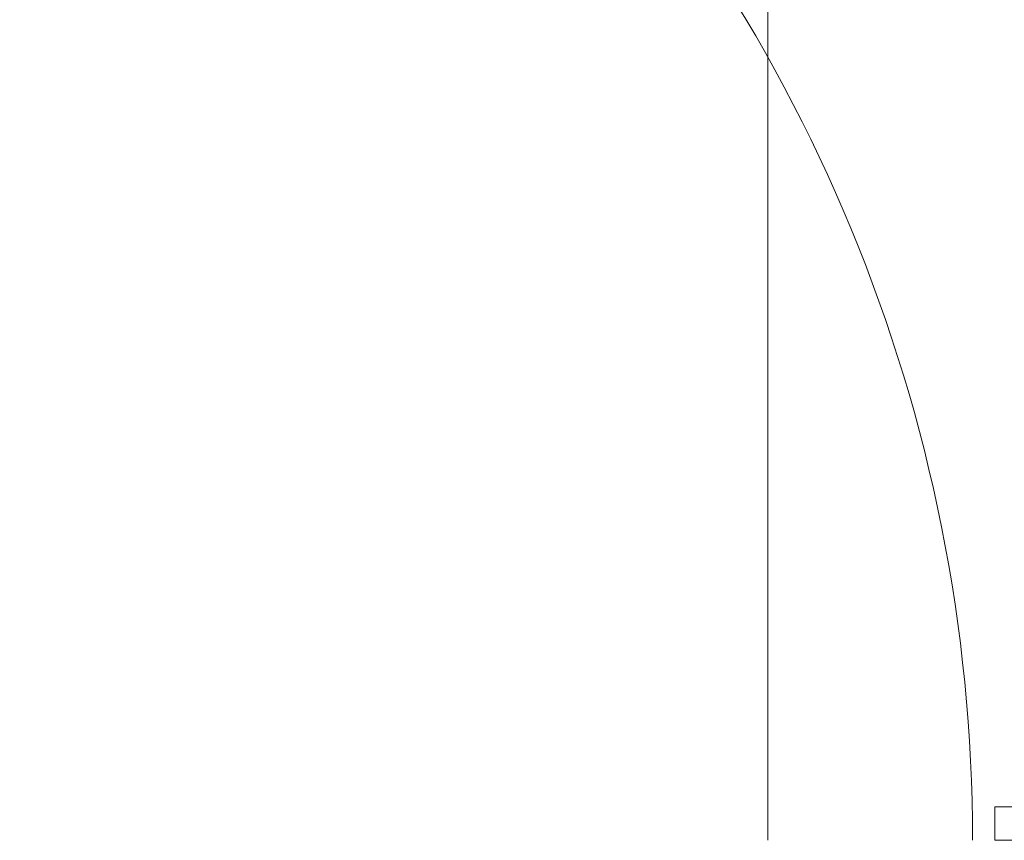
# Model space of a CAD drawing. Header units: millimetres. Extents: x 5980700 to 6194397, y -12939 to 2351883.
# Tile 389 of 587: x 6089505 to 6089948, y 120 to 490. Entities that reach past the tile are written whole.
import ezdxf

# ---------------------------------------------------------------- set-up
doc = ezdxf.new("R2010")
doc.units = ezdxf.units.MM
for name, color, linetype, lineweight in [('A-DOOR', 31, 'Continuous', 9), ('A-DOOR-OPNG', 31, 'Continuous', 9), ('A-FLOR-PATT', 8, 'Continuous', 18)]:
    doc.layers.add(name, color=color, linetype=linetype, lineweight=lineweight)

# ---------------------------------------------------------------- blocks, each defined once
blk = doc.blocks.new('FX-HRT-ESQ-INT_PORTA-1FL - 72x210cm_80x215cm-1FL-MAD-3_0cmFolha_Maçaneta 01-4266620-PLANTA DE CAIMENTO DE PISOS - 1 PAV_')
at = {"layer": 'A-DOOR', "color": 250, "lineweight": 5}
for p, q in [((419.9999999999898, 82.50000000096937), (369.9999999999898, 82.50000000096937)), ((369.9999999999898, 82.50000000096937), (369.9999999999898, 67.5000000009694)), ((369.9999999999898, 67.5000000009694), (419.9999999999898, 67.5000000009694))]:
    blk.add_line(p, q, dxfattribs=at)
at = {"layer": 'A-DOOR-OPNG', "color": 90, "lineweight": 5}
blk.add_arc((-360.0000000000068, 67.5000000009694), 720.0000000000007, 359.9999999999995, 89.99999999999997, dxfattribs=at)
blk = doc.blocks.new('BE-PMSa-MOD-ARQ-CONEXAODOFUTURO-EX-000-R_rvt-2-PLANTA DE CAIMENTO DE PISOS - 1 PAV_')
at = {"layer": 'A-FLOR-PATT', "lineweight": 5}
h = blk.add_hatch(dxfattribs=at)
h.set_pattern_fill('FP_192', color=71, style=0, pattern_type=2)
h.set_pattern_definition([(90, (-2708.615, 514.159), (-450, 2.755455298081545e-14), []), (180, (-2708.615, 514.159), (-5.510910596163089e-14, -450), [])])
h.paths.add_polyline_path([(-3061.114845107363, 120.3896399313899), (-3051.114845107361, 120.3896399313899), (-3051.114845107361, 760.3896399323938), (-3061.114845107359, 760.3896399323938), (-3061.114845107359, 771.3896399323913), (-3081.11991173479, 771.3896399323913), (-3081.11991173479, 660.3896399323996), (-3100.119911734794, 660.3896399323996), (-3100.119911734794, 790.3896399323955), (-3061.114845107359, 790.3896399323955), (-3061.114845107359, 800.3896399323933), (-3051.114845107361, 800.3896399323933), (-3051.114845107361, 840.3896399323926), (-3021.114845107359, 840.3896399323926), (-3021.114845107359, 800.3896399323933), (-3011.114845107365, 800.3896399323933), (-3011.114845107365, 790.3896399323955), (-2972.10977847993, 790.3896399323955), (-2972.10977847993, 660.3896399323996), (-2991.10977847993, 660.3896399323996), (-2992.114845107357, 771.3896399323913), (-3011.114845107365, 771.3896399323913), (-3011.114845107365, 760.3896399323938), (-3021.114845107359, 760.3896399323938), (-3021.114845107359, 120.3896399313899), (-2321.114845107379, 120.38963993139), (-2321.114845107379, 135.3896399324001), (-2271.114845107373, 135.3896399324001), (-2271.114845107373, 120.3896399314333), (-1788.614845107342, 120.3896399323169), (-1788.614845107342, 1828.640541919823), (-3156.11484510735, 1828.640541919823), (-3156.11484510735, 120.3896399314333), (-3111.11484510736, 120.3896399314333), (-3111.11484510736, 135.3896399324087), (-3061.114845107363, 135.3896399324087)])
h.paths.add_polyline_path([(-2385.405754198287, 1209.818154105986), (-2494.67406530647, 1210.968425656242), (-2513.441901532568, 1213.826982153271), (-2533.617734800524, 1219.299263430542), (-2552.767718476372, 1227.020742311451), (-2572.598511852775, 1237.934278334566), (-2596.182046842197, 1256.218682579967), (-2611.756813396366, 1272.471553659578), (-2623.984628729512, 1288.809522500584), (-2634.924497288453, 1307.873240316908), (-2642.997398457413, 1326.996886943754), (-2648.820865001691, 1346.916379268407), (-2653.364776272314, 1385.486267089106), (-2652.214504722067, 1799.158994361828), (-1932.864913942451, 1798.111721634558), (-1934.015185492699, 1368.508865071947), (-1936.873741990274, 1349.741028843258), (-1942.346023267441, 1329.565195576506), (-1950.067502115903, 1310.415211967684), (-1960.981038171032, 1290.584418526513), (-1979.476394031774, 1266.776786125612), (-1995.518314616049, 1251.426116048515), (-2011.856290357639, 1239.198296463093), (-2030.920000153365, 1228.258433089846), (-2050.043646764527, 1220.18553192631), (-2069.963139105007, 1214.362065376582), (-2108.533026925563, 1209.818154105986), (-2301.77352173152, 1209.818154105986)])
h.paths.add_polyline_path([(-2477.696663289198, 1215.248329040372), (-2478.707222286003, 1215.869540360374), (-2481.621891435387, 1215.495511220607)])
h.paths.add_polyline_path([(-2477.696663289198, 1217.373753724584), (-2477.696663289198, 1217.922630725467), (-2478.601607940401, 1217.418295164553)])
h.paths.add_polyline_path([(-2477.696663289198, 1216.522428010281), (-2477.696663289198, 1217.373753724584), (-2481.267902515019, 1216.640651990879)])
h.paths.add_polyline_path([(-2486.166268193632, 1217.790628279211), (-2488.743123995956, 1218.204088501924), (-2487.626071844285, 1217.86247991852)])
h.paths.add_polyline_path([(-2082.560126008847, 1219.247246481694), (-2063.880831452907, 1223.351276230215), (-2077.389146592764, 1220.869054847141), (-2082.446150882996, 1219.285498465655)])
h.paths.add_polyline_path([(-2600.209048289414, 1270.129862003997), (-2610.318473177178, 1282.855912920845), (-2606.494505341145, 1277.552102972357), (-2600.230697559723, 1270.153270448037)])
h.paths.add_polyline_path([(-2585.479272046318, 1256.261601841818), (-2596.365847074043, 1267.143696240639), (-2593.660653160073, 1263.568418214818), (-2585.645466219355, 1256.402757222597)])
h.paths.add_polyline_path([(-2569.213826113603, 1244.238721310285), (-2581.107200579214, 1253.625674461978), (-2578.064582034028, 1250.457326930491), (-2569.933853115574, 1244.717610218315)])
h.paths.add_polyline_path([(-2542.382742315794, 1230.109776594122), (-2555.567367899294, 1237.116035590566), (-2554.304913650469, 1235.563275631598), (-2542.885728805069, 1230.326467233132)])
h.paths.add_polyline_path([(-2034.649451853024, 1234.303316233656), (-2019.671442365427, 1243.056734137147), (-2030.856846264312, 1236.97880872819), (-2034.105931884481, 1234.686742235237)])
h.paths.add_polyline_path([(-2053.302534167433, 1226.502938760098), (-2037.770522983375, 1233.315533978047), (-2049.805317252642, 1228.430575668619), (-2053.035444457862, 1226.650156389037)])
h.paths.add_polyline_path([(-2029.460233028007, 1236.110069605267), (-2021.413321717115, 1240.785904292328), (-2029.442440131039, 1236.119169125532)])
h.paths.add_polyline_path([(-1985.740838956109, 1329.465160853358), (-1983.190975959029, 1331.20294935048), (-1984.448311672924, 1330.230550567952), (-1985.55232971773, 1329.576789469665)])
h.paths.add_polyline_path([(-1986.011866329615, 1323.496216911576), (-1985.196751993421, 1322.730366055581), (-1986.094555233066, 1322.739353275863)])
h.paths.add_polyline_path([(-1999.17087410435, 1303.194681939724), (-1997.2370520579, 1300.723855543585), (-2002.359454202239, 1298.686025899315), (-1999.489666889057, 1302.83380980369)])
h.paths.add_polyline_path([(-2010.217714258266, 1292.558936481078), (-2014.480092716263, 1289.727775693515), (-2013.238608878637, 1288.302829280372), (-2009.70505890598, 1291.768410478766)])
h.paths.add_polyline_path([(-2016.934354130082, 1285.736636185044), (-2017.839468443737, 1287.106963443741), (-2019.880274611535, 1286.699588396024), (-2018.839280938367, 1285.290387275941), (-2017.120664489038, 1285.692991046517)])
h.paths.add_polyline_path([(-2037.197033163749, 1267.560721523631), (-2042.49597852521, 1264.949931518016), (-2041.044355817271, 1267.323389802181), (-2038.819816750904, 1267.917308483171)])
h.paths.add_polyline_path([(-2045.098100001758, 1270.695217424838), (-2042.49597852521, 1275.057467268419), (-2045.439065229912, 1274.271782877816), (-2048.551302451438, 1273.278130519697), (-2047.090147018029, 1272.794656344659), (-2045.439065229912, 1271.561042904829)])
h.paths.add_polyline_path([(-2065.298357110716, 1261.472472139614), (-2067.027447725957, 1260.090729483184), (-2065.354163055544, 1260.351172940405)])
h.paths.add_polyline_path([(-2062.822545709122, 1266.350255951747), (-2057.822252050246, 1267.765776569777), (-2057.822252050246, 1268.574891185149), (-2058.395226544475, 1269.868988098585), (-2054.520052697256, 1273.640267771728), (-2055.220535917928, 1274.239021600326), (-2056.343306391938, 1275.32056883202), (-2060.645077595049, 1271.268401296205), (-2059.537463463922, 1271.063836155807), (-2062.755643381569, 1266.549115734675)])
h.paths.add_polyline_path([(-2066.024810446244, 1265.245595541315), (-2066.024810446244, 1262.900282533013), (-2067.027447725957, 1262.003603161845), (-2065.203360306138, 1261.534719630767), (-2062.104395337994, 1264.616876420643), (-2063.351178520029, 1265.245595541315), (-2063.711326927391, 1266.043659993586), (-2065.550969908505, 1265.40905263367)])
h.paths.add_polyline_path([(-2065.210598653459, 1267.274529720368), (-2065.210598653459, 1269.687649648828), (-2068.749299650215, 1267.835220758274), (-2065.550969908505, 1267.328459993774)])
h.paths.add_polyline_path([(-2076.352072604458, 1260.868781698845), (-2072.182003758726, 1260.868781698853), (-2070.411218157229, 1263.783445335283), (-2065.210598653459, 1267.274529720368), (-2068.45025263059, 1266.678302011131), (-2068.749299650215, 1267.835220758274), (-2076.311618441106, 1262.787586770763), (-2076.092766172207, 1262.695778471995)])
h.paths.add_polyline_path([(-2101.257883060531, 1242.108587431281), (-2074.989097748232, 1246.259658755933), (-2051.282296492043, 1254.553749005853), (-2037.754781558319, 1261.220955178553), (-2020.310723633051, 1272.991598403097), (-2005.490591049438, 1286.285470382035), (-1997.699132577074, 1295.230027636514), (-1986.238142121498, 1311.600876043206), (-1977.995940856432, 1327.272039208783), (-1971.469536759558, 1345.134692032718), (-1967.4985743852, 1362.201384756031), (-1965.742905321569, 1378.284486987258), (-1966.86839724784, 1378.118265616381), (-1969.205306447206, 1369.156972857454), (-1968.456233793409, 1368.065475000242), (-1970.604800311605, 1364.285350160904), (-1971.583910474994, 1364.144090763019), (-1974.169945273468, 1358.451519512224), (-1977.714465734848, 1353.075655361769), (-1976.676781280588, 1351.715792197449), (-1972.617144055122, 1355.947862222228), (-1971.794189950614, 1355.661244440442), (-1969.781314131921, 1358.386849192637), (-1973.358730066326, 1349.986799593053), (-1973.358730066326, 1349.742312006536), (-1972.745116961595, 1348.620988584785), (-1976.191948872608, 1339.06831262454), (-1979.134245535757, 1335.099132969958), (-1981.095831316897, 1334.169196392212), (-1981.095831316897, 1339.256395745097), (-1982.042071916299, 1339.40947422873), (-1984.300262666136, 1336.763749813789), (-1986.248129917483, 1334.071764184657), (-1985.315838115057, 1333.637814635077), (-1984.458201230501, 1333.637814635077), (-1986.217635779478, 1330.959531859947), (-1989.781597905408, 1328.576218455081), (-1989.337710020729, 1325.45135236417), (-1985.993920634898, 1329.154876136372), (-1985.55232971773, 1328.404820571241), (-1986.175633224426, 1325.584541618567), (-1984.448311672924, 1327.637175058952), (-1983.531970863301, 1326.957940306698), (-1988.300257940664, 1322.275104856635), (-1989.781597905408, 1322.489197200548), (-1990.669972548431, 1322.081489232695), (-1993.670908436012, 1317.650989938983), (-1995.866106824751, 1316.820626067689), (-1995.866106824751, 1314.112330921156), (-1991.567297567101, 1315.625908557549), (-1988.781726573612, 1317.560638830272), (-1991.573527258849, 1313.959319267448), (-1991.576189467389, 1312.592637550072), (-1997.193717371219, 1304.792685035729), (-2006.969637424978, 1297.111660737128), (-2010.998278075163, 1296.87058749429), (-2011.283304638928, 1294.929710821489), (-2014.009268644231, 1293.674927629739), (-2009.318441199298, 1293.039932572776), (-2006.961267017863, 1294.112457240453), (-2005.775437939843, 1293.583724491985), (-2005.775437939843, 1291.518149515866), (-2004.777982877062, 1291.768410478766), (-2007.007336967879, 1288.677704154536), (-2009.318441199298, 1288.266765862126), (-2012.037773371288, 1288.522634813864), (-2013.672997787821, 1287.160244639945), (-2014.026177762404, 1286.231266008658), (-2018.839280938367, 1284.283823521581), (-2019.861647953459, 1282.710133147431), (-2017.839468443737, 1282.540732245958), (-2013.949506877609, 1283.907405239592), (-2014.014366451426, 1281.164908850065), (-2015.090040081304, 1280.328357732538), (-2026.025034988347, 1274.761583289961), (-2028.68532392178, 1272.991598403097), (-2029.311900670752, 1271.788868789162), (-2028.53730509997, 1271.269004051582), (-2033.039868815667, 1268.595802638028), (-2033.771857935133, 1269.159614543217), (-2036.217310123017, 1269.159614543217), (-2033.771857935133, 1271.079977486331), (-2035.629067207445, 1271.403304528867), (-2038.071023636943, 1271.859411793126), (-2038.461734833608, 1271.835372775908), (-2040.385987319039, 1270.21187522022), (-2041.309287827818, 1269.662975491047), (-2044.282382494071, 1268.646576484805), (-2046.410641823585, 1270.883625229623), (-2049.607524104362, 1270.325756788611), (-2050.033026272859, 1269.602491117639), (-2047.090147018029, 1268.346741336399), (-2050.865522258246, 1266.797149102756), (-2052.603626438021, 1266.434433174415), (-2057.907121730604, 1261.294097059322), (-2060.474703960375, 1260.344721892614), (-2068.29066351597, 1257.742209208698), (-2072.195619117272, 1258.591187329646), (-2074.469517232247, 1257.753722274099), (-2077.022368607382, 1260.820498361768), (-2082.761014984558, 1259.45817597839), (-2085.376661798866, 1257.81157915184), (-2087.232279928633, 1258.619929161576), (-2086.881232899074, 1261.122462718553), (-2091.091994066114, 1259.745007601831), (-2090.909593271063, 1258.619929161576), (-2097.224943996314, 1257.175148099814), (-2100.040584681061, 1256.356742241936), (-2100.304326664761, 1255.522836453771), (-2102.671216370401, 1254.435178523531), (-2104.757513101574, 1255.483089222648), (-2108.533026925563, 1255.291145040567), (-2108.532940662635, 1252.454629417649), (-2100.662309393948, 1253.432346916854), (-2098.74092597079, 1251.621364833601), (-2098.538726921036, 1251.675186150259), (-2095.592052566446, 1253.432346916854), (-2097.124365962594, 1254.517098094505), (-2085.245502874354, 1255.075280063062), (-2085.245502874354, 1252.933898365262), (-2089.041202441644, 1251.747326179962), (-2085.245502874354, 1249.586500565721), (-2092.459903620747, 1247.877179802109), (-2097.136337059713, 1248.913496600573), (-2101.443416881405, 1250.227805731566), (-2101.4861124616, 1250.332797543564), (-2104.929092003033, 1251.645184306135), (-2108.533026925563, 1250.332797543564), (-2108.533026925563, 1242.473705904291)])
h.paths.add_polyline_path([(-2477.696663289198, 1248.875312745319), (-2477.696663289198, 1249.951062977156), (-2478.891897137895, 1249.118011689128)])
h.paths.add_polyline_path([(-2495.720368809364, 1260.277374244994), (-2498.059536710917, 1259.688216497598), (-2496.826857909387, 1259.688216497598), (-2496.360625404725, 1259.936375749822)])
h.paths.add_polyline_path([(-2517.198736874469, 1260.56345831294), (-2519.99770862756, 1261.712181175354), (-2519.216795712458, 1260.863032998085), (-2518.533944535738, 1260.761665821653)])
h.paths.add_polyline_path([(-2535.373757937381, 1264.950981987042), (-2533.814286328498, 1265.806610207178), (-2535.01086572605, 1265.806610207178), (-2535.297832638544, 1265.129998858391)])
h.paths.add_polyline_path([(-2547.902016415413, 1272.910526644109), (-2544.930173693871, 1271.000908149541), (-2545.880019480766, 1272.766426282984), (-2546.820587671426, 1272.833457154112)])
h.paths.add_polyline_path([(-2582.251883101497, 1295.895512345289), (-2577.042795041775, 1292.538573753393), (-2576.545114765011, 1293.125308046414), (-2577.751080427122, 1295.895512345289), (-2585.646606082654, 1299.767399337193), (-2582.463302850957, 1296.13664936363)])
h.paths.add_polyline_path([(-2589.869940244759, 1310.141500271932), (-2585.963054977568, 1307.340931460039), (-2585.226527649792, 1308.248809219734), (-2588.207083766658, 1310.673724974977), (-2588.816374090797, 1311.367223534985), (-2589.78324481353, 1310.242362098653)])
h.paths.add_polyline_path([(-2597.592707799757, 1316.257969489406), (-2590.191331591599, 1309.677347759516), (-2590.191331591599, 1310.563576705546), (-2594.564858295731, 1316.257969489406), (-2595.735742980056, 1315.351682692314)])
h.paths.add_polyline_path([(-2598.404424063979, 1320.693153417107), (-2596.293896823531, 1320.693153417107), (-2597.349434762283, 1321.068025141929)])
h.paths.add_polyline_path([(-2603.441542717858, 1335.498170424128), (-2603.065711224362, 1332.696711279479), (-2600.214130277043, 1330.313454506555), (-2600.214130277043, 1331.594398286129), (-2601.855949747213, 1332.696711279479), (-2602.313533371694, 1333.50517969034)])
h.paths.add_polyline_path([(-2477.696663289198, 1242.473705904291), (-2477.696663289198, 1248.875312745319), (-2482.00864201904, 1249.118011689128), (-2483.24217170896, 1249.698056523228), (-2490.440285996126, 1249.365105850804), (-2482.496771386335, 1251.282385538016), (-2477.696663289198, 1251.294735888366), (-2477.696663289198, 1255.291145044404), (-2481.709060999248, 1255.291145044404), (-2482.263410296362, 1256.342370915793), (-2487.283260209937, 1256.607055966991), (-2487.283260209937, 1259.005845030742), (-2494.001528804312, 1258.646488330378), (-2494.243663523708, 1257.854050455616), (-2497.015240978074, 1258.125844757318), (-2498.91830454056, 1258.646488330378), (-2500.779650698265, 1258.646488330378), (-2502.270287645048, 1259.688216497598), (-2504.238014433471, 1258.999604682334), (-2507.053541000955, 1260.667170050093), (-2508.774623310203, 1260.831165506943), (-2508.28731623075, 1262.970235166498), (-2508.039137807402, 1263.783445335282), (-2523.129242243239, 1268.45270255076), (-2525.712986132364, 1268.595935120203), (-2527.059826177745, 1269.967192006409), (-2532.639903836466, 1269.406412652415), (-2529.976181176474, 1267.779322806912), (-2529.961775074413, 1265.775328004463), (-2525.150879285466, 1265.806610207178), (-2525.115171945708, 1266.474671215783), (-2521.395164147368, 1266.201362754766), (-2520.600951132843, 1264.873473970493), (-2519.76022220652, 1264.062454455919), (-2516.997364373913, 1263.178130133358), (-2513.966977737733, 1261.825736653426), (-2511.729684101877, 1261.766492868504), (-2512.40283933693, 1259.736450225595), (-2515.320060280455, 1259.784294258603), (-2517.064347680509, 1259.409134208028), (-2517.198736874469, 1258.955268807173), (-2520.734602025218, 1261.088346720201), (-2519.175935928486, 1258.179712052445), (-2518.533944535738, 1257.871480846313), (-2513.70021302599, 1257.689736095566), (-2514.006080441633, 1256.080285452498), (-2515.412821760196, 1255.1539694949), (-2512.40283933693, 1253.171741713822), (-2518.533944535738, 1253.010908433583), (-2517.064347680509, 1252.097279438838), (-2519.392755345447, 1251.708643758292), (-2522.841066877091, 1253.690669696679), (-2524.712103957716, 1256.399629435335), (-2524.047038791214, 1256.556370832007), (-2521.769652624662, 1257.002672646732), (-2524.645101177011, 1258.361617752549), (-2528.091320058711, 1258.062962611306), (-2530.458294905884, 1257.112556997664), (-2535.037105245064, 1260.688258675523), (-2533.835056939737, 1261.401551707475), (-2537.520126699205, 1264.139800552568), (-2535.373757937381, 1264.950981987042), (-2539.074725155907, 1267.123863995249), (-2542.588400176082, 1266.34370556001), (-2539.450159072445, 1263.783445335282), (-2540.647648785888, 1263.783445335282), (-2545.843756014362, 1266.865845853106), (-2550.388092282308, 1272.326761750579), (-2548.685143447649, 1272.766873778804), (-2547.923941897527, 1272.951006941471), (-2550.388092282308, 1275.401323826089), (-2556.121366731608, 1278.039529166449), (-2557.418582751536, 1278.520191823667), (-2559.00904460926, 1277.356280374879), (-2565.717606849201, 1282.913767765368), (-2568.379545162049, 1283.586246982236), (-2565.717606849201, 1280.060953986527), (-2569.501039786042, 1281.746288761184), (-2571.9698162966, 1281.746288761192), (-2578.899554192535, 1288.020562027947), (-2578.045470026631, 1288.737595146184), (-2578.563728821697, 1289.991332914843), (-2585.08830526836, 1297.564098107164), (-2591.316045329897, 1302.266491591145), (-2594.76896190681, 1307.935012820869), (-2596.739678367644, 1311.760669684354), (-2599.157505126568, 1317.791005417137), (-2600.417703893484, 1320.642210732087), (-2598.430796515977, 1319.315302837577), (-2599.157505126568, 1323.644164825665), (-2600.53377658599, 1322.757128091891), (-2601.052351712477, 1322.757128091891), (-2603.702812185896, 1327.31459900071), (-2602.900122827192, 1328.038637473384), (-2604.169310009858, 1331.223757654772), (-2605.769334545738, 1330.531962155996), (-2609.892218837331, 1337.209436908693), (-2607.565351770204, 1334.733137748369), (-2606.494912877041, 1335.507317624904), (-2605.557529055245, 1337.129415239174), (-2604.854257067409, 1337.81540555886), (-2605.557529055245, 1338.968962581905), (-2605.557529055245, 1340.970306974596), (-2609.892218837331, 1345.134529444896), (-2609.93075342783, 1347.350032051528), (-2612.206465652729, 1350.949323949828), (-2613.262060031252, 1358.02093307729), (-2612.206465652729, 1358.163612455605), (-2612.693835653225, 1359.418306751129), (-2616.746418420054, 1367.258913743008), (-2615.311417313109, 1367.258913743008), (-2620.709224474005, 1385.486267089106), (-2620.387572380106, 1373.088363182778), (-2616.923271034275, 1351.942336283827), (-2608.417297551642, 1327.716430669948), (-2602.504237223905, 1315.601217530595), (-2590.191331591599, 1297.263963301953), (-2576.828842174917, 1282.372342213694), (-2567.952902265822, 1274.652372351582), (-2552.085389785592, 1263.494523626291), (-2535.910890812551, 1254.949180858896), (-2518.04823808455, 1248.422776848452), (-2499.915851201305, 1244.273777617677), (-2484.898443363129, 1242.696145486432), (-2481.476924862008, 1242.590465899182)])
h.paths.add_polyline_path([(-2489.717007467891, 1246.983979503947), (-2489.717007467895, 1248.158507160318), (-2487.831453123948, 1247.799544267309), (-2489.280229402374, 1246.99245233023)])
h.paths.add_polyline_path([(-2082.053874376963, 1247.432297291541), (-2082.896699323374, 1248.244203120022), (-2081.289634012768, 1247.710884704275)])
h.paths.add_polyline_path([(-2502.781548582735, 1250.551709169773), (-2510.183331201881, 1257.191049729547), (-2506.943103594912, 1258.007719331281), (-2502.651480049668, 1253.618202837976), (-2499.691193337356, 1251.596698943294), (-2495.420730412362, 1251.543975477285), (-2494.55882629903, 1250.12364516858), (-2501.058837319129, 1250.288313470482), (-2502.651480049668, 1250.531822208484)])
h.paths.add_polyline_path([(-2498.368368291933, 1247.917391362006), (-2507.053541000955, 1249.398652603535), (-2505.486905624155, 1250.082163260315), (-2504.120709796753, 1250.678498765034), (-2498.90407002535, 1249.052411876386)])
h.paths.add_polyline_path([(-2095.699343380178, 1248.857082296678), (-2091.820967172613, 1250.227805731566), (-2092.862853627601, 1249.951062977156), (-2094.767229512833, 1249.216581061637)])
h.paths.add_polyline_path([(-2513.317847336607, 1250.284872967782), (-2517.064347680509, 1252.097279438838), (-2513.23452321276, 1250.311970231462)])
h.paths.add_polyline_path([(-2076.707114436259, 1250.842012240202), (-2077.022368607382, 1251.940281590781), (-2075.998925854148, 1251.428014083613)])
h.paths.add_polyline_path([(-1993.176621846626, 1262.973882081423), (-1981.433656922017, 1275.840481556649), (-1990.190458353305, 1266.817080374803), (-1993.139242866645, 1263.021988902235)])
h.paths.add_polyline_path([(-1993.176621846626, 1262.973882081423), (-1991.864873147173, 1263.153523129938), (-1993.116735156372, 1263.021988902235)])
h.paths.add_polyline_path([(-2489.936941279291, 1251.81782259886), (-2499.655460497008, 1254.003273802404), (-2490.115540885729, 1255.694747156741), (-2488.843866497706, 1255.694747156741), (-2486.699571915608, 1256.342370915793), (-2485.015642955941, 1254.61737580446), (-2486.070492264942, 1253.726819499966), (-2489.839874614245, 1251.874613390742)])
h.paths.add_polyline_path([(-2070.652397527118, 1252.635179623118), (-2069.973550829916, 1254.117541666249), (-2067.936694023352, 1253.458990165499), (-2070.070555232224, 1252.811681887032)])
h.paths.add_polyline_path([(-2003.290915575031, 1252.952339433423), (-1992.350885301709, 1262.064740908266), (-1993.200031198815, 1261.940975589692), (-2002.600089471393, 1253.566939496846)])
h.paths.add_polyline_path([(-2075.689228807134, 1255.418399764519), (-2075.580046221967, 1256.733989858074), (-2071.709029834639, 1257.400816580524), (-2071.709029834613, 1256.041244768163), (-2075.580046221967, 1255.435485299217)])
h.paths.add_polyline_path([(-2076.410868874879, 1252.966539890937), (-2077.62546075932, 1254.533319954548), (-2075.044198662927, 1254.998170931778), (-2075.044198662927, 1253.79394421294), (-2075.998925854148, 1253.215936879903)])
h.paths.add_polyline_path([(-2480.808769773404, 1253.178575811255), (-2482.263410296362, 1254.491571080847), (-2481.353758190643, 1254.61737580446)])
h.paths.add_polyline_path([(-2097.124365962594, 1254.517098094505), (-2097.224943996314, 1255.930330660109), (-2096.435289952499, 1255.09195010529)])
h.paths.add_polyline_path([(-2066.341518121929, 1254.965115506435), (-2067.027447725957, 1256.006312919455), (-2065.826532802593, 1255.60631420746)])
h.paths.add_polyline_path([(-2502.442404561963, 1254.977030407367), (-2502.651480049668, 1256.40308812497), (-2501.187634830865, 1255.231935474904)])
h.paths.add_polyline_path([(-2108.533026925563, 1256.865098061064), (-2105.696875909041, 1258.529418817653), (-2108.533026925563, 1258.439051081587), (-2108.533026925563, 1257.117808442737)])
h.paths.add_polyline_path([(-2477.696663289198, 1256.865098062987), (-2477.696663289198, 1258.439051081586), (-2480.549271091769, 1258.439051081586)])
h.paths.add_polyline_path([(-2061.553781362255, 1257.03001485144), (-2061.553781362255, 1258.292292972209), (-2060.474703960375, 1257.353801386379)])
h.paths.add_polyline_path([(-2104.757513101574, 1257.117808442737), (-2101.199592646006, 1257.222088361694), (-2101.199592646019, 1258.77823602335), (-2105.634634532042, 1258.439051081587), (-2104.826740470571, 1257.222088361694)])
h.paths.add_polyline_path([(-2489.167676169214, 1257.801020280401), (-2491.603476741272, 1258.646488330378), (-2489.534783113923, 1258.646488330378)])
h.paths.add_polyline_path([(-2507.134643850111, 1258.277094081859), (-2507.816138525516, 1259.648078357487), (-2507.053541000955, 1258.817138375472)])
h.paths.add_polyline_path([(-2041.644814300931, 1263.103449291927), (-2038.819816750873, 1265.758578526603), (-2038.11838608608, 1264.949931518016), (-2041.553579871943, 1263.151220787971)])
h.paths.add_polyline_path([(-2043.191994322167, 1261.055863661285), (-2040.52983258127, 1263.369920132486), (-2041.044355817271, 1262.231851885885)])
h.paths.add_polyline_path([(-2511.754385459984, 1261.922613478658), (-2513.966977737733, 1263.335611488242), (-2512.075100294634, 1263.404534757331)])
h.paths.add_polyline_path([(-2051.508802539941, 1262.26090895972), (-2052.771829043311, 1263.052588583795), (-2048.694527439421, 1265.418321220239), (-2047.744173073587, 1264.510878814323), (-2051.282296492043, 1262.396282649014)])
h.paths.add_polyline_path([(-2543.038542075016, 1263.013989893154), (-2545.138827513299, 1265.157870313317), (-2543.218638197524, 1263.783445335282), (-2543.081961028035, 1263.199496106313)])
h.paths.add_polyline_path([(-2517.722302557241, 1263.788245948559), (-2516.448279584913, 1265.461061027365), (-2515.320060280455, 1264.477898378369), (-2517.508226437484, 1263.849704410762)])
h.paths.add_polyline_path([(-2557.418582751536, 1272.786617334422), (-2559.417878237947, 1272.786617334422), (-2562.354227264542, 1276.180156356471), (-2557.536748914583, 1274.146957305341)])
h.paths.add_polyline_path([(-2554.155335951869, 1270.038709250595), (-2557.418582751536, 1272.786617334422), (-2554.103770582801, 1272.214978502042), (-2553.556003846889, 1270.133806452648)])
h.paths.add_polyline_path([(-2547.923941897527, 1265.760113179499), (-2553.556003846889, 1269.214708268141), (-2552.254968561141, 1269.121338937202), (-2548.685143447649, 1266.631489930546)])
h.paths.add_polyline_path([(-2527.742311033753, 1266.201566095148), (-2526.939704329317, 1267.825465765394), (-2525.548675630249, 1266.429606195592), (-2526.939704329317, 1266.285001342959)])
h.paths.add_polyline_path([(-2053.972628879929, 1269.158844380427), (-2050.865522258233, 1269.70804904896), (-2051.943831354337, 1271.019980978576), (-2053.871628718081, 1269.251497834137)])
h.paths.add_polyline_path([(-2601.11818939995, 1269.304125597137), (-2601.24195396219, 1270.153270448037), (-2601.22196926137, 1269.414645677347)])
h.paths.add_polyline_path([(-2550.22569626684, 1272.484282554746), (-2552.254968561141, 1274.692182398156), (-2551.043775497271, 1274.437146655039), (-2550.388092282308, 1272.871943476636)])
h.paths.add_polyline_path([(-2049.326061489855, 1272.928230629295), (-2050.155465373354, 1274.406174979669), (-2050.493506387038, 1273.08367042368), (-2049.607524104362, 1272.965706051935)])
h.paths.add_polyline_path([(-2033.612564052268, 1273.91064425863), (-2034.259455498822, 1275.800799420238), (-2035.934376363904, 1274.134146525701), (-2033.903204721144, 1273.938621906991)])
h.paths.add_polyline_path([(-2531.836535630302, 1274.348538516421), (-2530.424514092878, 1275.702728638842), (-2531.429067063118, 1275.702728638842), (-2531.710614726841, 1274.767026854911)])
h.paths.add_polyline_path([(-2046.526632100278, 1278.29499804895), (-2044.207800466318, 1279.113658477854), (-2045.46573811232, 1280.169296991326), (-2046.473552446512, 1278.388774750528)])
h.paths.add_polyline_path([(-2052.476994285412, 1275.320568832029), (-2050.033026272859, 1276.848085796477), (-2047.744173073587, 1277.316990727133), (-2047.744173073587, 1278.335985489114), (-2049.312289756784, 1278.388774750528), (-2050.155525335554, 1280.169296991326), (-2053.448920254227, 1276.580437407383), (-2052.757095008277, 1275.683652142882)])
h.paths.add_polyline_path([(-2023.981150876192, 1277.074854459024), (-2018.803298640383, 1281.538549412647), (-2019.508862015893, 1281.538549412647), (-2023.223544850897, 1278.217993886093), (-2023.885039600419, 1277.219875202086)])
h.paths.add_polyline_path([(-2032.342006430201, 1280.334549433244), (-2029.671348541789, 1279.01495504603), (-2027.239157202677, 1280.582982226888), (-2021.160127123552, 1284.908334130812), (-2023.981150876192, 1283.955484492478), (-2029.671348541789, 1280.803705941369), (-2030.314786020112, 1281.877017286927), (-2032.260299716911, 1280.396718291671)])
h.paths.add_polyline_path([(-2036.338329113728, 1277.443465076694), (-2032.260299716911, 1281.63235451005), (-2032.260299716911, 1285.779318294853), (-2034.223247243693, 1284.359491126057), (-2036.518071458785, 1286.104296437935), (-2038.160433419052, 1284.643051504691), (-2036.531454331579, 1284.158901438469), (-2038.160433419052, 1282.407972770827), (-2035.585104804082, 1282.512965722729), (-2034.697044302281, 1280.334549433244), (-2036.595500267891, 1278.851658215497), (-2038.160433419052, 1278.219914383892)])
h.paths.add_polyline_path([(-1979.308361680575, 1277.703658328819), (-1969.075691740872, 1292.005267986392), (-1976.6724344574, 1282.075729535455), (-1979.064469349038, 1278.10818946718)])
h.paths.add_polyline_path([(-2566.450165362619, 1285.174213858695), (-2572.296981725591, 1288.020562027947), (-2569.297682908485, 1285.665137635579), (-2566.843409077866, 1285.244476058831)])
h.paths.add_polyline_path([(-2550.388092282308, 1278.963294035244), (-2547.728638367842, 1279.905920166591), (-2549.067884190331, 1281.20344034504), (-2550.621607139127, 1280.941463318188), (-2561.124056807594, 1287.253680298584), (-2562.354227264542, 1286.226865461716), (-2562.828485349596, 1285.338801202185), (-2564.65419758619, 1284.107372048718), (-2559.847370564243, 1281.874596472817), (-2551.697786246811, 1279.391949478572)])
h.paths.add_polyline_path([(-2541.123230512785, 1279.15848918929), (-2535.297787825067, 1279.505739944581), (-2539.074725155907, 1282.883548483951), (-2541.53082293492, 1280.886175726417), (-2543.606686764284, 1279.666861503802), (-2541.53082293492, 1279.24192480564)])
h.paths.add_polyline_path([(-2552.609804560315, 1280.450692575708), (-2554.513337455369, 1282.48249578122), (-2552.929751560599, 1281.874596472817), (-2552.617228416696, 1280.483731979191)])
h.paths.add_polyline_path([(-2545.854682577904, 1282.364474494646), (-2545.138827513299, 1283.793561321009), (-2546.315580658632, 1283.289660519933), (-2545.882943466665, 1282.421204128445)])
h.paths.add_polyline_path([(-2040.994701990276, 1283.151092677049), (-2039.058777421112, 1284.901399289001), (-2041.272788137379, 1286.555155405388), (-2043.855555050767, 1286.194866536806), (-2043.855555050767, 1284.97311591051), (-2043.191994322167, 1283.804142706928), (-2042.49597852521, 1283.172826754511), (-2041.044355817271, 1283.151811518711)])
h.paths.add_polyline_path([(-2043.855555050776, 1283.192509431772), (-2045.439065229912, 1284.592128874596), (-2045.439065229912, 1283.278133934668), (-2045.043756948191, 1283.256758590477)])
h.paths.add_polyline_path([(-2040.385939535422, 1290.03994511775), (-2033.979686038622, 1290.895461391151), (-2033.001763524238, 1293.672457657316), (-2034.982815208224, 1294.035728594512), (-2036.279506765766, 1295.321902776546), (-2040.371906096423, 1290.057395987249)])
h.paths.add_polyline_path([(-2579.690937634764, 1291.597614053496), (-2582.205250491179, 1292.796141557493), (-2579.940161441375, 1291.80720430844)])
h.paths.add_polyline_path([(-1968.090556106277, 1291.91161790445), (-1967.130492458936, 1292.981054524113), (-1968.053911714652, 1292.005267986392)])
h.paths.add_polyline_path([(-2628.87833306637, 1311.600876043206), (-2634.752354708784, 1326.758557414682), (-2634.338245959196, 1323.774835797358), (-2629.004273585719, 1311.863298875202)])
h.paths.add_polyline_path([(-2618.94387627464, 1293.96943344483), (-2626.204121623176, 1307.810086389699), (-2624.83199558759, 1303.856486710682), (-2619.593792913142, 1294.998970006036)])
h.paths.add_polyline_path([(-2007.153224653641, 1294.198046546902), (-2009.008543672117, 1294.74862804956), (-2006.306620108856, 1295.221621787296)])
h.paths.add_polyline_path([(-2010.998278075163, 1296.87058749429), (-2010.998278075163, 1299.360904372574), (-2011.382354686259, 1297.141910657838)])
h.paths.add_polyline_path([(-2561.680504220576, 1297.785187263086), (-2562.876728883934, 1299.679726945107), (-2563.779820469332, 1298.048630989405), (-2562.186278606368, 1297.848657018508)])
h.paths.add_polyline_path([(-2571.308797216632, 1301.262862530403), (-2574.529737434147, 1304.278022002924), (-2577.02193596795, 1302.783855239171), (-2573.756953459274, 1302.199934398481)])
h.paths.add_polyline_path([(-1962.064418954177, 1302.64750019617), (-1954.35928487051, 1318.892695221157), (-1960.162795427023, 1307.615562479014), (-1961.997126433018, 1302.823304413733)])
h.paths.add_polyline_path([(-2589.78324481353, 1303.755414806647), (-2589.341726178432, 1304.897170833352), (-2589.838575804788, 1303.930894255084)])
h.paths.add_polyline_path([(-2561.504629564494, 1304.038216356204), (-2556.407154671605, 1305.532187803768), (-2557.408937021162, 1305.644334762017), (-2560.246206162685, 1305.360409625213), (-2561.489287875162, 1304.054335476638)])
h.paths.add_polyline_path([(-2015.195644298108, 1304.463933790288), (-2013.140647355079, 1305.915044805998), (-2015.544787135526, 1305.936897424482), (-2015.834322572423, 1304.703420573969), (-2015.544787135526, 1304.594852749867)])
h.paths.add_polyline_path([(-2582.111291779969, 1310.231436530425), (-2582.111291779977, 1312.11054112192), (-2582.111291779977, 1313.124557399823), (-2583.551065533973, 1314.001496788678), (-2585.590576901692, 1313.21356427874), (-2583.065805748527, 1311.049559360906)])
h.paths.add_polyline_path([(-2576.12946903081, 1306.233016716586), (-2577.02193596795, 1308.590436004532), (-2578.872944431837, 1309.789066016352), (-2579.690937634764, 1308.565050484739), (-2581.938504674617, 1309.789066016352), (-2579.690937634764, 1306.746138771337), (-2577.449226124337, 1306.24506857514), (-2577.02193596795, 1306.241166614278)])
h.paths.add_polyline_path([(-2000.558088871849, 1311.116415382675), (-2000.938232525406, 1314.80590859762), (-2002.380805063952, 1311.593040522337), (-2000.756175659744, 1311.168213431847)])
h.paths.add_polyline_path([(-2000.912318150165, 1308.626463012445), (-1998.702895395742, 1310.880237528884), (-2000.591688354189, 1310.880237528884)])
h.paths.add_polyline_path([(-2588.796066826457, 1313.850653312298), (-2591.119651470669, 1316.064715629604), (-2590.718156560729, 1314.3513910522), (-2588.816374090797, 1313.855943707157)])
h.paths.add_polyline_path([(-1987.680911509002, 1314.715548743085), (-1984.174556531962, 1321.215983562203), (-1983.456708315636, 1320.976197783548), (-1985.093693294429, 1318.044102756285), (-1987.185657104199, 1315.352712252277)])
h.paths.add_polyline_path([(-2632.775800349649, 1318.530925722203), (-2634.924497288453, 1324.239986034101), (-2634.924497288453, 1323.172766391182), (-2633.214790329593, 1319.479277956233)])
h.paths.add_polyline_path([(-1990.973858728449, 1318.840304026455), (-1988.395269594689, 1320.736607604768), (-1988.470152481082, 1320.142505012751)])
h.paths.add_polyline_path([(-1998.771237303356, 1320.460738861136), (-1995.108366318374, 1322.802669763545), (-1995.896841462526, 1323.677277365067), (-1998.50755900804, 1320.736607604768)])
h.paths.add_polyline_path([(-2593.739315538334, 1320.683098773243), (-2597.349434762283, 1324.039481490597), (-2599.157505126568, 1326.202109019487), (-2601.754629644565, 1327.31459900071), (-2600.214130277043, 1325.040736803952), (-2595.221630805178, 1321.038498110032), (-2593.781251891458, 1320.693153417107)])
h.paths.add_polyline_path([(-2636.67275586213, 1329.961428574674), (-2637.780899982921, 1333.804701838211), (-2636.679991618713, 1329.983174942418)])
h.paths.add_polyline_path([(-1946.367390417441, 1339.774326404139), (-1944.91422994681, 1342.826119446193), (-1946.257771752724, 1340.01842891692)])
h.paths.add_polyline_path([(-1949.576989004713, 1330.281415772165), (-1945.394407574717, 1346.149369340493), (-1948.976030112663, 1333.434525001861)])
h.paths.add_polyline_path([(-2638.802642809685, 1331.613144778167), (-2639.764513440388, 1335.635573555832), (-2638.820149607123, 1331.664794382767)])
h.paths.add_polyline_path([(-2606.498612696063, 1335.507317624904), (-2609.550369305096, 1338.663994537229), (-2608.263843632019, 1338.028887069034), (-2606.668704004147, 1335.750286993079)])
h.paths.add_polyline_path([(-1979.134245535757, 1339.068312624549), (-1976.144010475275, 1344.606723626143), (-1977.134317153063, 1343.87737004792), (-1979.122201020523, 1339.092152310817)])
h.paths.add_polyline_path([(-2639.770286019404, 1340.606773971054), (-2642.876782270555, 1356.358276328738), (-2643.122668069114, 1354.449807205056), (-2639.8316541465, 1340.834071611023)])
h.paths.add_polyline_path([(-2603.940051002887, 1342.946889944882), (-2607.219916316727, 1349.038916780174), (-2606.655097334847, 1346.028088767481), (-2604.743875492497, 1343.859118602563)])
h.paths.add_polyline_path([(-2615.52549755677, 1348.555142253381), (-2617.457649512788, 1355.534561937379), (-2615.904967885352, 1350.18260173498)])
h.paths.add_polyline_path([(-2611.5347539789, 1348.833210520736), (-2614.522220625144, 1353.23033880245), (-2613.240553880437, 1351.853306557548), (-2611.733019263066, 1349.184236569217)])
h.paths.add_polyline_path([(-1986.61288970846, 1348.926743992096), (-1986.114569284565, 1351.136561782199), (-1986.699902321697, 1350.980920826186), (-1986.61288970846, 1348.971838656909)])
h.paths.add_polyline_path([(-1940.377392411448, 1371.078155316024), (-1939.994850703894, 1385.486267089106), (-1940.420513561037, 1385.486267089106), (-1940.103033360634, 1374.536046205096)])
h.paths.add_polyline_path([(-1967.009274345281, 1503.175726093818), (-1966.134708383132, 1511.027971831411), (-1967.009274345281, 1511.027971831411), (-1967.013192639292, 1506.654019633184), (-1968.029737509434, 1504.371678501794)])
h.paths.add_polyline_path([(-2619.22041586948, 1503.175726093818), (-2618.207516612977, 1505.52277581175), (-2619.547605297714, 1507.397417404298), (-2619.361295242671, 1503.804681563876)])
h.paths.add_polyline_path([(-1966.061222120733, 1623.740812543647), (-1965.520465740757, 1623.740812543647), (-1965.84211783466, 1636.13871727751), (-1970.213908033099, 1660.293888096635), (-1977.412722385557, 1680.531474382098), (-1984.048826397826, 1694.158511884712), (-1996.038358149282, 1711.963115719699), (-2009.400848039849, 1726.85473742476), (-2018.276787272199, 1734.574706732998), (-2034.144300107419, 1745.732555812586), (-2051.122680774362, 1754.623145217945), (-2068.269085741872, 1760.829531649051), (-2086.313838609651, 1764.95330195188), (-2101.331246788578, 1766.530934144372), (-2095.146341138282, 1765.232851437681), (-2076.046358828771, 1762.275702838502), (-2058.053508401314, 1756.712835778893), (-2027.492337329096, 1740.836804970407), (-2016.621601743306, 1732.420874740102), (-1999.428618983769, 1715.254880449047), (-1992.159835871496, 1705.51823185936), (-1982.78332671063, 1690.735977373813), (-1982.936726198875, 1689.399911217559), (-1975.213874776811, 1673.470630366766), (-1970.213908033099, 1656.154030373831), (-1966.817365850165, 1637.07276912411), (-1966.134708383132, 1623.740812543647)])
h.paths.add_polyline_path([(-2620.09498183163, 1623.740812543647), (-2617.616350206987, 1649.760994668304), (-2612.177027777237, 1670.252070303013), (-2607.811038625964, 1679.563377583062), (-2606.140767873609, 1683.214385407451), (-2604.36758214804, 1687.003345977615), (-2601.232353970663, 1694.158511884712), (-2592.702794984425, 1707.762551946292), (-2578.984907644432, 1723.622008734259), (-2567.257312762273, 1734.452839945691), (-2545.185334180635, 1749.202469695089), (-2537.845770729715, 1752.271539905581), (-2511.996238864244, 1761.639780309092), (-2491.028618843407, 1765.456473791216), (-2477.696663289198, 1766.753373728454), (-2491.028618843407, 1766.306500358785), (-2514.237692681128, 1762.063564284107), (-2534.947393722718, 1754.673330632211), (-2547.439036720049, 1748.635005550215), (-2565.918966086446, 1736.235481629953), (-2580.667276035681, 1723.010547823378), (-2588.530556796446, 1713.997053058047), (-2599.688405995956, 1698.129540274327), (-2608.578995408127, 1681.151159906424), (-2614.785381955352, 1664.004755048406), (-2618.845488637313, 1646.341081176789), (-2620.486784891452, 1630.942592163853), (-2620.387572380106, 1623.740812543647)])
h.paths.add_polyline_path([(-2514.627788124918, 1761.569646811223), (-2506.838205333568, 1763.573904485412), (-2513.000325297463, 1761.949117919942), (-2514.237692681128, 1761.660604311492)])
at = {"layer": 'A-DOOR', "color": 250, "lineweight": 5}
blk.add_blockref('FX-HRT-ESQ-INT_PORTA-1FL - 72x210cm_80x215cm-1FL-MAD-3_0cmFolha_Maçaneta 01-4266620-PLANTA DE CAIMENTO DE PISOS - 1 PAV_', (-2691.114845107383, 52.88963993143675), dxfattribs=at)

msp = doc.modelspace()

# ---------------------------------------------------------------- block references
at = {"color": 50, "lineweight": 5}
msp.add_blockref('BE-PMSa-MOD-ARQ-CONEXAODOFUTURO-EX-000-R_rvt-2-PLANTA DE CAIMENTO DE PISOS - 1 PAV_', (6092264.959189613, 0), dxfattribs=at)

doc.saveas('drawing.dxf')
